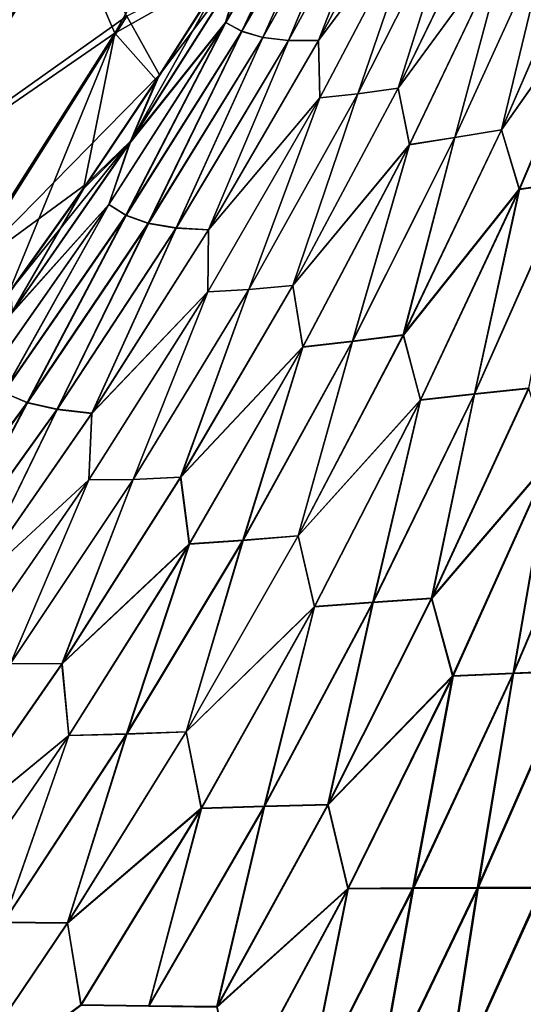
# Model space of a CAD drawing. Header units: metres. Extents: x -2 to 102, y -85 to 102.
# Tile 288 of 343: x 92.55 to 94, y 28.32 to 31.14. Entities that reach past the tile are written whole.
import ezdxf

# ---------------------------------------------------------------- set-up
doc = ezdxf.new("R2010")
doc.units = ezdxf.units.M
doc.layers.add('solid_21064300', color=7, linetype='CONTINUOUS')

msp = doc.modelspace()

# ---------------------------------------------------------------- linework, layer by layer
at = {"layer": 'solid_21064300'}
for points in [[(99.510719, 32.503227, 10.412885), (93.69519, 27.452665, 10.661753), (93.485512, 27.030266, 10.682567)], [(99.356117, 26.661158, 10.700754), (99.510719, 32.503227, 10.412885), (93.485512, 27.030266, 10.682567)], [(99.510719, 32.503227, 10.412885), (93.896652, 27.882322, 10.640581), (93.69519, 27.452665, 10.661753)], [(99.510719, 32.503227, 10.412885), (94.089928, 28.320303, 10.618999), (93.896652, 27.882322, 10.640581)], [(92.824745, 31.103359, -8.180881), (92.690758, 31.414913, -6.839103), (93.252258, 31.867064, -8.181429)], [(93.145111, 31.285412, -8.974718), (92.824745, 31.103359, -8.180881), (93.252258, 31.867064, -8.181429)], [(93.141891, 31.134535, 9.199573), (93.457069, 31.675186, 9.277026), (93.194138, 31.305307, 9.095046)], [(93.188332, 31.109125, 9.325806), (93.457069, 31.675186, 9.277026), (93.141891, 31.134535, 9.199573)], [(93.142326, 31.134018, -9.202325), (93.457504, 31.674793, -9.279503), (93.188713, 31.108702, -9.328344)], [(93.190361, 31.297716, -9.096754), (93.457504, 31.674793, -9.279503), (93.142326, 31.134018, -9.202325)], [(93.188332, 31.109125, 9.325806), (93.50074, 31.654768, 9.392742), (93.457069, 31.675186, 9.277026)], [(93.248505, 31.091484, 9.449016), (93.50074, 31.654768, 9.392742), (93.188332, 31.109125, 9.325806)], [(93.457504, 31.674793, -9.279503), (93.501122, 31.654451, -9.395026), (93.188713, 31.108702, -9.328344)], [(93.188713, 31.108702, -9.328344), (93.501122, 31.654451, -9.395026), (93.248833, 31.091175, -9.451344)], [(93.248505, 31.091484, 9.449016), (93.556702, 31.641914, 9.505615), (93.50074, 31.654768, 9.392742)], [(93.501122, 31.654451, -9.395026), (93.55703, 31.641693, -9.50771), (93.248833, 31.091175, -9.451344)], [(93.322472, 31.08313, 9.568234), (93.556702, 31.641914, 9.505615), (93.248505, 31.091484, 9.449016)], [(93.248833, 31.091175, -9.451344), (93.55703, 31.641693, -9.50771), (93.322746, 31.082952, -9.570354)], [(93.322472, 31.08313, 9.568234), (93.624954, 31.637995, 9.614773), (93.556702, 31.641914, 9.505615)], [(93.408295, 31.082335, 9.682256), (93.624954, 31.637995, 9.614773), (93.322472, 31.08313, 9.568234)], [(93.55703, 31.641693, -9.50771), (93.625229, 31.637888, -9.61668), (93.322746, 31.082952, -9.570354)], [(93.322746, 31.082952, -9.570354), (93.625229, 31.637888, -9.61668), (93.408516, 31.082294, -9.684171)], [(93.408295, 31.082335, 9.682256), (93.703789, 31.641312, 9.719147), (93.624954, 31.637995, 9.614773)], [(93.71315, 31.491205, 9.810463), (93.703789, 31.641312, 9.719147), (93.408295, 31.082335, 9.682256)], [(93.408516, 31.082294, -9.684171), (93.70401, 31.641323, -9.72087), (93.713303, 31.491329, -9.812056)], [(93.625229, 31.637888, -9.61668), (93.70401, 31.641323, -9.72087), (93.408516, 31.082294, -9.684171)], [(93.636452, 30.945976, -9.98212), (93.917854, 31.525774, -9.994382), (93.952896, 31.378366, -10.073626)], [(93.812202, 31.50633, -9.906753), (93.917854, 31.525774, -9.994382), (93.636452, 30.945976, -9.98212)], [(93.636917, 30.945978, 9.98096), (93.918236, 31.525774, 9.993322), (93.812126, 31.506081, 9.90534)], [(93.953018, 31.377882, 10.072518), (93.918236, 31.525774, 9.993322), (93.636917, 30.945978, 9.98096)], [(93.4123, 30.918579, 9.78096), (93.71315, 31.491205, 9.810463), (93.408295, 31.082335, 9.682256)], [(93.408516, 31.082294, -9.684171), (93.713303, 31.491329, -9.812056), (93.412445, 30.918665, -9.782728)], [(93.520622, 30.929695, 9.884737), (93.71315, 31.491205, 9.810463), (93.4123, 30.918579, 9.78096)], [(93.412445, 30.918665, -9.782728), (93.713303, 31.491329, -9.812056), (93.520691, 30.929928, -9.886305)], [(93.520622, 30.929695, 9.884737), (93.812126, 31.506081, 9.90534), (93.71315, 31.491205, 9.810463)], [(93.636917, 30.945978, 9.98096), (93.812126, 31.506081, 9.90534), (93.520622, 30.929695, 9.884737)], [(93.520691, 30.929928, -9.886305), (93.812202, 31.50633, -9.906753), (93.636452, 30.945976, -9.98212)], [(93.713303, 31.491329, -9.812056), (93.812202, 31.50633, -9.906753), (93.520691, 30.929928, -9.886305)], [(92.266991, 30.733053, 6.856649), (92.709839, 31.4415, 6.854973), (92.375092, 31.325672, 5.502025)], [(92.858284, 31.152857, 8.196674), (92.709839, 31.4415, 6.854973), (92.266991, 30.733053, 6.856649)], [(92.37307, 31.326958, -5.485969), (92.690758, 31.414913, -6.839103), (92.244377, 30.70455, -6.840821)], [(92.824745, 31.103359, -8.180881), (92.244377, 30.70455, -6.840821), (92.690758, 31.414913, -6.839103)], [(93.798912, 30.804817, -10.149609), (94.071495, 31.402298, -10.148188), (93.93261, 30.826994, -10.222367)], [(93.952896, 31.378366, -10.073626), (94.071495, 31.402298, -10.148188), (93.798912, 30.804817, -10.149609)], [(93.799164, 30.804193, 10.148562), (94.071724, 31.401709, 10.147243), (93.953018, 31.377882, 10.072518)], [(93.932999, 30.826258, 10.221491), (94.071724, 31.401709, 10.147243), (93.799164, 30.804193, 10.148562)], [(93.93261, 30.826994, -10.222367), (94.193359, 31.427462, -10.214711), (94.245674, 31.272547, -10.277152)], [(94.071495, 31.402298, -10.148188), (94.193359, 31.427462, -10.214711), (93.93261, 30.826994, -10.222367)], [(93.932999, 30.826258, 10.221491), (94.19371, 31.426779, 10.21392), (94.071724, 31.401709, 10.147243)], [(94.246178, 31.271763, 10.276482), (94.19371, 31.426779, 10.21392), (93.932999, 30.826258, 10.221491)], [(93.636452, 30.945976, -9.98212), (93.952896, 31.378366, -10.073626), (93.668785, 30.784122, -10.068026)], [(93.668922, 30.783621, 10.066799), (93.953018, 31.377882, 10.072518), (93.636917, 30.945978, 9.98096)], [(93.668785, 30.784122, -10.068026), (93.952896, 31.378366, -10.073626), (93.798912, 30.804817, -10.149609)], [(93.799164, 30.804193, 10.148562), (93.953018, 31.377882, 10.072518), (93.668922, 30.783621, 10.066799)], [(92.952538, 30.98386, 8.910011), (93.153519, 31.300678, 8.974129), (92.858284, 31.152857, 8.196674)], [(92.866302, 30.786963, -9.006243), (93.145111, 31.285412, -8.974718), (93.190361, 31.297716, -9.096754)], [(92.866302, 30.786963, -9.006243), (93.190361, 31.297716, -9.096754), (93.142326, 31.134018, -9.202325)], [(93.194138, 31.305307, 9.095046), (92.952538, 30.98386, 8.910011), (92.870705, 30.79501, 9.004434)], [(93.141891, 31.134535, 9.199573), (93.194138, 31.305307, 9.095046), (92.870705, 30.79501, 9.004434)], [(93.194138, 31.305307, 9.095046), (93.153519, 31.300678, 8.974129), (92.952538, 30.98386, 8.910011)], [(93.145111, 31.285412, -8.974718), (92.943893, 30.968962, -8.910729), (92.824745, 31.103359, -8.180881)], [(92.866302, 30.786963, -9.006243), (92.943893, 30.968962, -8.910729), (93.145111, 31.285412, -8.974718)], [(93.93261, 30.826994, -10.222367), (94.245674, 31.272547, -10.277152), (93.983742, 30.656343, -10.290185)], [(93.984291, 30.655495, 10.289446), (94.246178, 31.271763, 10.276482), (93.932999, 30.826258, 10.221491)], [(93.983742, 30.656343, -10.290185), (94.245674, 31.272547, -10.277152), (94.125389, 30.677742, -10.346701)], [(94.126106, 30.676807, 10.346112), (94.246178, 31.271763, 10.276482), (93.984291, 30.655495, 10.289446)], [(92.394279, 30.416824, 8.196515), (92.858284, 31.152857, 8.196674), (92.266991, 30.733053, 6.856649)], [(92.952538, 30.98386, 8.910011), (92.858284, 31.152857, 8.196674), (92.394279, 30.416824, 8.196515)], [(92.807175, 30.61269, 9.116367), (93.141891, 31.134535, 9.199573), (92.870705, 30.79501, 9.004434)], [(92.856163, 30.581802, 9.253612), (93.141891, 31.134535, 9.199573), (92.807175, 30.61269, 9.116367)], [(92.807594, 30.61204, -9.11939), (93.142326, 31.134018, -9.202325), (92.856537, 30.581259, -9.256401)], [(92.866302, 30.786963, -9.006243), (93.142326, 31.134018, -9.202325), (92.807594, 30.61204, -9.11939)], [(92.856163, 30.581802, 9.253612), (93.188332, 31.109125, 9.325806), (93.141891, 31.134535, 9.199573)], [(93.142326, 31.134018, -9.202325), (93.188713, 31.108702, -9.328344), (92.856537, 30.581259, -9.256401)], [(92.354164, 30.363735, -8.180787), (92.244377, 30.70455, -6.840821), (92.824745, 31.103359, -8.180881)], [(92.516136, 30.351402, -8.774048), (92.354164, 30.363735, -8.180787), (92.824745, 31.103359, -8.180881)], [(92.734222, 30.65756, -8.843858), (92.516136, 30.351402, -8.774048), (92.824745, 31.103359, -8.180881)], [(92.943893, 30.968962, -8.910729), (92.734222, 30.65756, -8.843858), (92.824745, 31.103359, -8.180881)], [(92.920395, 30.558767, 9.387648), (93.188332, 31.109125, 9.325806), (92.856163, 30.581802, 9.253612)], [(92.856537, 30.581259, -9.256401), (93.188713, 31.108702, -9.328344), (92.920723, 30.558353, -9.390206)], [(92.920395, 30.558767, 9.387648), (93.248505, 31.091484, 9.449016), (93.188332, 31.109125, 9.325806)], [(93.000008, 30.545246, 9.517409), (93.248505, 31.091484, 9.449016), (92.920395, 30.558767, 9.387648)], [(93.188713, 31.108702, -9.328344), (93.248833, 31.091175, -9.451344), (92.920723, 30.558353, -9.390206)], [(92.920723, 30.558353, -9.390206), (93.248833, 31.091175, -9.451344), (93.000282, 30.544983, -9.519739)], [(93.000008, 30.545246, 9.517409), (93.322472, 31.08313, 9.568234), (93.248505, 31.091484, 9.449016)], [(93.248833, 31.091175, -9.451344), (93.322746, 31.082952, -9.570354), (93.000282, 30.544983, -9.519739)], [(93.092804, 30.539516, 9.641546), (93.322472, 31.08313, 9.568234), (93.000008, 30.545246, 9.517409)], [(93.000282, 30.544983, -9.519739), (93.322746, 31.082952, -9.570354), (93.093018, 30.53941, -9.643652)], [(93.092804, 30.539516, 9.641546), (93.408295, 31.082335, 9.682256), (93.322472, 31.08313, 9.568234)], [(93.4123, 30.918579, 9.78096), (93.408295, 31.082335, 9.682256), (93.092804, 30.539516, 9.641546)], [(93.322746, 31.082952, -9.570354), (93.408516, 31.082294, -9.684171), (93.093018, 30.53941, -9.643652)], [(93.093018, 30.53941, -9.643652), (93.408516, 31.082294, -9.684171), (93.412445, 30.918665, -9.782728)], [(92.74308, 30.672066, 8.843007), (92.952538, 30.98386, 8.910011), (92.394279, 30.416824, 8.196515)], [(92.870705, 30.79501, 9.004434), (92.952538, 30.98386, 8.910011), (92.74308, 30.672066, 8.843007)], [(92.866302, 30.786963, -9.006243), (92.734222, 30.65756, -8.843858), (92.943893, 30.968962, -8.910729)], [(93.208511, 30.368626, 9.861095), (93.520622, 30.929695, 9.884737), (93.4123, 30.918579, 9.78096)], [(93.335159, 30.380445, 9.965977), (93.520622, 30.929695, 9.884737), (93.208511, 30.368626, 9.861095)], [(93.208572, 30.368822, -9.862818), (93.520691, 30.929928, -9.886305), (93.334618, 30.380428, -9.967233)], [(93.412445, 30.918665, -9.782728), (93.520691, 30.929928, -9.886305), (93.208572, 30.368822, -9.862818)], [(93.334618, 30.380428, -9.967233), (93.636452, 30.945976, -9.98212), (93.668785, 30.784122, -10.068026)], [(93.520691, 30.929928, -9.886305), (93.636452, 30.945976, -9.98212), (93.334618, 30.380428, -9.967233)], [(93.335159, 30.380445, 9.965977), (93.636917, 30.945978, 9.98096), (93.520622, 30.929695, 9.884737)], [(93.668922, 30.783621, 10.066799), (93.636917, 30.945978, 9.98096), (93.335159, 30.380445, 9.965977)], [(93.090736, 30.362276, 9.747978), (93.4123, 30.918579, 9.78096), (93.092804, 30.539516, 9.641546)], [(93.208511, 30.368626, 9.861095), (93.4123, 30.918579, 9.78096), (93.090736, 30.362276, 9.747978)], [(93.090881, 30.362307, -9.749921), (93.412445, 30.918665, -9.782728), (93.208572, 30.368822, -9.862818)], [(93.093018, 30.53941, -9.643652), (93.412445, 30.918665, -9.782728), (93.090881, 30.362307, -9.749921)], [(93.651329, 30.23842, -10.228402), (93.93261, 30.826994, -10.222367), (93.983742, 30.656343, -10.290185)], [(93.798912, 30.804817, -10.149609), (93.93261, 30.826994, -10.222367), (93.651329, 30.23842, -10.228402)], [(93.651749, 30.237652, 10.227442), (93.932999, 30.826258, 10.221491), (93.799164, 30.804193, 10.148562)], [(93.984291, 30.655495, 10.289446), (93.932999, 30.826258, 10.221491), (93.651749, 30.237652, 10.227442)], [(92.52462, 30.295065, -8.910055), (92.734222, 30.65756, -8.843858), (92.866302, 30.786963, -9.006243)], [(92.52462, 30.295065, -8.910055), (92.866302, 30.786963, -9.006243), (92.807594, 30.61204, -9.11939)], [(92.870705, 30.79501, 9.004434), (92.74308, 30.672066, 8.843007), (92.525169, 30.365482, 8.773058)], [(92.870705, 30.79501, 9.004434), (92.525169, 30.365482, 8.773058), (92.529694, 30.303526, 8.90816)], [(92.807175, 30.61269, 9.116367), (92.870705, 30.79501, 9.004434), (92.529694, 30.303526, 8.90816)], [(93.334618, 30.380428, -9.967233), (93.668785, 30.784122, -10.068026), (93.363564, 30.204048, -10.060103)], [(93.363716, 30.20355, 10.058756), (93.668922, 30.783621, 10.066799), (93.335159, 30.380445, 9.965977)], [(93.363564, 30.204048, -10.060103), (93.668785, 30.784122, -10.068026), (93.505486, 30.220366, -10.149076)], [(93.50576, 30.219727, 10.147927), (93.668922, 30.783621, 10.066799), (93.363716, 30.20355, 10.058756)], [(93.505486, 30.220366, -10.149076), (93.798912, 30.804817, -10.149609), (93.651329, 30.23842, -10.228402)], [(93.668785, 30.784122, -10.068026), (93.798912, 30.804817, -10.149609), (93.505486, 30.220366, -10.149076)], [(93.50576, 30.219727, 10.147927), (93.799164, 30.804193, 10.148562), (93.668922, 30.783621, 10.066799)], [(93.651749, 30.237652, 10.227442), (93.799164, 30.804193, 10.148562), (93.50576, 30.219727, 10.147927)], [(92.525169, 30.365482, 8.773058), (92.74308, 30.672066, 8.843007), (92.394279, 30.416824, 8.196515)], [(93.855133, 30.069014, -10.36351), (94.125389, 30.677742, -10.346701), (94.010452, 30.085739, -10.415231)], [(93.983742, 30.656343, -10.290185), (94.125389, 30.677742, -10.346701), (93.855133, 30.069014, -10.36351)], [(93.855911, 30.068018, 10.362866), (94.126106, 30.676807, 10.346112), (93.984291, 30.655495, 10.289446)], [(94.011414, 30.084654, 10.414741), (94.126106, 30.676807, 10.346112), (93.855911, 30.068018, 10.362866)], [(92.52462, 30.295065, -8.910055), (92.516136, 30.351402, -8.774048), (92.734222, 30.65756, -8.843858)], [(93.651329, 30.23842, -10.228402), (93.983742, 30.656343, -10.290185), (93.700592, 30.051802, -10.301836)], [(93.701195, 30.050907, 10.301025), (93.984291, 30.655495, 10.289446), (93.651749, 30.237652, 10.227442)], [(93.700592, 30.051802, -10.301836), (93.983742, 30.656343, -10.290185), (93.855133, 30.069014, -10.36351)], [(93.855911, 30.068018, 10.362866), (93.984291, 30.655495, 10.289446), (93.701195, 30.050907, 10.301025)], [(92.454124, 30.110355, 9.027822), (92.807175, 30.61269, 9.116367), (92.529694, 30.303526, 8.90816)], [(92.505386, 30.073536, 9.176524), (92.807175, 30.61269, 9.116367), (92.454124, 30.110355, 9.027822)], [(92.454514, 30.109564, -9.031104), (92.807594, 30.61204, -9.11939), (92.505737, 30.072861, -9.179554)], [(92.52462, 30.295065, -8.910055), (92.807594, 30.61204, -9.11939), (92.454514, 30.109564, -9.031104)], [(92.505386, 30.073536, 9.176524), (92.856163, 30.581802, 9.253612), (92.807175, 30.61269, 9.116367)], [(92.807594, 30.61204, -9.11939), (92.856537, 30.581259, -9.256401), (92.505737, 30.072861, -9.179554)], [(92.573463, 30.044525, 9.32183), (92.856163, 30.581802, 9.253612), (92.505386, 30.073536, 9.176524)], [(92.573463, 30.044525, 9.32183), (92.920395, 30.558767, 9.387648), (92.856163, 30.581802, 9.253612)], [(92.505737, 30.072861, -9.179554), (92.856537, 30.581259, -9.256401), (92.573769, 30.043997, -9.324611)], [(92.658546, 30.025137, 9.462572), (92.920395, 30.558767, 9.387648), (92.573463, 30.044525, 9.32183)], [(92.856537, 30.581259, -9.256401), (92.920723, 30.558353, -9.390206), (92.573769, 30.043997, -9.324611)], [(92.573769, 30.043997, -9.324611), (92.920723, 30.558353, -9.390206), (92.658806, 30.024773, -9.465106)], [(92.658546, 30.025137, 9.462572), (93.000008, 30.545246, 9.517409), (92.920395, 30.558767, 9.387648)], [(92.920723, 30.558353, -9.390206), (93.000282, 30.544983, -9.519739), (92.658806, 30.024773, -9.465106)], [(92.758217, 30.013668, 9.59725), (93.000008, 30.545246, 9.517409), (92.658546, 30.025137, 9.462572)], [(92.658806, 30.024773, -9.465106), (93.000282, 30.544983, -9.519739), (92.75843, 30.013475, -9.599543)], [(92.758217, 30.013668, 9.59725), (93.092804, 30.539516, 9.641546), (93.000008, 30.545246, 9.517409)], [(93.090736, 30.362276, 9.747978), (93.092804, 30.539516, 9.641546), (92.758217, 30.013668, 9.59725)], [(93.000282, 30.544983, -9.519739), (93.093018, 30.53941, -9.643652), (92.75843, 30.013475, -9.599543)], [(92.75843, 30.013475, -9.599543), (93.093018, 30.53941, -9.643652), (93.090881, 30.362307, -9.749921)], [(92.749344, 29.823154, 9.711722), (93.090736, 30.362276, 9.747978), (92.758217, 30.013668, 9.59725)], [(92.876564, 29.823736, 9.83458), (93.090736, 30.362276, 9.747978), (92.749344, 29.823154, 9.711722)], [(92.749481, 29.823112, -9.713835), (93.090881, 30.362307, -9.749921), (92.876625, 29.823877, -9.836455)], [(92.75843, 30.013475, -9.599543), (93.090881, 30.362307, -9.749921), (92.749481, 29.823112, -9.713835)], [(92.876564, 29.823736, 9.83458), (93.208511, 30.368626, 9.861095), (93.090736, 30.362276, 9.747978)], [(93.013634, 29.830038, 9.948503), (93.208511, 30.368626, 9.861095), (92.876564, 29.823736, 9.83458)], [(92.876625, 29.823877, -9.836455), (93.208572, 30.368822, -9.862818), (93.013016, 29.829992, -9.949849)], [(93.090881, 30.362307, -9.749921), (93.208572, 30.368822, -9.862818), (92.876625, 29.823877, -9.836455)], [(93.013016, 29.829992, -9.949849), (93.334618, 30.380428, -9.967233), (93.363564, 30.204048, -10.060103)], [(93.208572, 30.368822, -9.862818), (93.334618, 30.380428, -9.967233), (93.013016, 29.829992, -9.949849)], [(93.013634, 29.830038, 9.948503), (93.335159, 30.380445, 9.965977), (93.208511, 30.368626, 9.861095)], [(93.363716, 30.20355, 10.058756), (93.335159, 30.380445, 9.965977), (93.013634, 29.830038, 9.948503)], [(93.191711, 29.649836, -10.146661), (93.505486, 30.220366, -10.149076), (93.349884, 29.662613, -10.232866)], [(93.363564, 30.204048, -10.060103), (93.505486, 30.220366, -10.149076), (93.191711, 29.649836, -10.146661)], [(93.192001, 29.649199, 10.145411), (93.50576, 30.219727, 10.147927), (93.363716, 30.20355, 10.058756)], [(93.350327, 29.661829, 10.23182), (93.50576, 30.219727, 10.147927), (93.192001, 29.649199, 10.145411)], [(93.349884, 29.662613, -10.232866), (93.651329, 30.23842, -10.228402), (93.700592, 30.051802, -10.301836)], [(93.505486, 30.220366, -10.149076), (93.651329, 30.23842, -10.228402), (93.349884, 29.662613, -10.232866)], [(93.350327, 29.661829, 10.23182), (93.651749, 30.237652, 10.227442), (93.50576, 30.219727, 10.147927)], [(93.701195, 30.050907, 10.301025), (93.651749, 30.237652, 10.227442), (93.350327, 29.661829, 10.23182)], [(93.013016, 29.829992, -9.949849), (93.363564, 30.204048, -10.060103), (93.037857, 29.639044, -10.049962)], [(93.038017, 29.638571, 10.048497), (93.363716, 30.20355, 10.058756), (93.013634, 29.830038, 9.948503)], [(93.037857, 29.639044, -10.049962), (93.363564, 30.204048, -10.060103), (93.191711, 29.649836, -10.146661)], [(93.192001, 29.649199, 10.145411), (93.363716, 30.20355, 10.058756), (93.038017, 29.638571, 10.048497)], [(92.208786, 29.549416, 9.251864), (92.573463, 30.044525, 9.32183), (92.505386, 30.073536, 9.176524)], [(93.732704, 29.483225, -10.435495), (94.010452, 30.085739, -10.415231), (94.072617, 29.881205, -10.465831)], [(93.855133, 30.069014, -10.36351), (94.010452, 30.085739, -10.415231), (93.732704, 29.483225, -10.435495)], [(93.733719, 29.482079, 10.434962), (94.011414, 30.084654, 10.414741), (93.855911, 30.068018, 10.362866)], [(94.073807, 29.880018, 10.465468), (94.011414, 30.084654, 10.414741), (93.733719, 29.482079, 10.434962)], [(92.505737, 30.072861, -9.179554), (92.573769, 30.043997, -9.324611), (92.209068, 29.548765, -9.254861)], [(93.349884, 29.662613, -10.232866), (93.700592, 30.051802, -10.301836), (93.396538, 29.459826, -10.312134)], [(93.397163, 29.458902, 10.311252), (93.701195, 30.050907, 10.301025), (93.350327, 29.661829, 10.23182)], [(93.396538, 29.459826, -10.312134), (93.700592, 30.051802, -10.301836), (93.564209, 29.471661, -10.379222)], [(93.565018, 29.470619, 10.378522), (93.701195, 30.050907, 10.301025), (93.397163, 29.458902, 10.311252)], [(93.564209, 29.471661, -10.379222), (93.855133, 30.069014, -10.36351), (93.732704, 29.483225, -10.435495)], [(93.700592, 30.051802, -10.301836), (93.855133, 30.069014, -10.36351), (93.564209, 29.471661, -10.379222)], [(93.565018, 29.470619, 10.378522), (93.855911, 30.068018, 10.362866), (93.701195, 30.050907, 10.301025)], [(93.733719, 29.482079, 10.434962), (93.855911, 30.068018, 10.362866), (93.565018, 29.470619, 10.378522)], [(92.29911, 29.523487, 9.403982), (92.573463, 30.044525, 9.32183), (92.208786, 29.549416, 9.251864)], [(92.209068, 29.548765, -9.254861), (92.573769, 30.043997, -9.324611), (92.299355, 29.523012, -9.406714)], [(92.29911, 29.523487, 9.403982), (92.658546, 30.025137, 9.462572), (92.573463, 30.044525, 9.32183)], [(92.405472, 29.505499, 9.549589), (92.658546, 30.025137, 9.462572), (92.29911, 29.523487, 9.403982)], [(92.573769, 30.043997, -9.324611), (92.658806, 30.024773, -9.465106), (92.299355, 29.523012, -9.406714)], [(92.299355, 29.523012, -9.406714), (92.658806, 30.024773, -9.465106), (92.40567, 29.505211, -9.552061)], [(92.405472, 29.505499, 9.549589), (92.758217, 30.013668, 9.59725), (92.658546, 30.025137, 9.462572)], [(92.658806, 30.024773, -9.465106), (92.75843, 30.013475, -9.599543), (92.40567, 29.505211, -9.552061)], [(92.749344, 29.823154, 9.711722), (92.758217, 30.013668, 9.59725), (92.405472, 29.505499, 9.549589)], [(92.40567, 29.505211, -9.552061), (92.75843, 30.013475, -9.599543), (92.749481, 29.823112, -9.713835)], [(93.732704, 29.483225, -10.435495), (94.072617, 29.881205, -10.465831), (93.792931, 29.260584, -10.490203)], [(93.794189, 29.259325, 10.48981), (94.073807, 29.880018, 10.465468), (93.733719, 29.482079, 10.434962)], [(93.792931, 29.260584, -10.490203), (94.072617, 29.881205, -10.465831), (93.966026, 29.268606, -10.526381)], [(93.967522, 29.267269, 10.526128), (94.073807, 29.880018, 10.465468), (93.794189, 29.259325, 10.48981)], [(93.966026, 29.268606, -10.526381), (94.23217, 29.894537, -10.498981), (94.137909, 29.275829, -10.551837)], [(94.072617, 29.881205, -10.465831), (94.23217, 29.894537, -10.498981), (93.966026, 29.268606, -10.526381)], [(93.967522, 29.267269, 10.526128), (94.233582, 29.893288, 10.498748), (94.073807, 29.880018, 10.465468)], [(94.139648, 29.274427, 10.551709), (94.233582, 29.893288, 10.498748), (93.967522, 29.267269, 10.526128)], [(92.38903, 29.30197, 9.672386), (92.749344, 29.823154, 9.711722), (92.405472, 29.505499, 9.549589)], [(92.525597, 29.295799, 9.80535), (92.749344, 29.823154, 9.711722), (92.38903, 29.30197, 9.672386)], [(92.38916, 29.30184, -9.674664), (92.749481, 29.823112, -9.713835), (92.52565, 29.29587, -9.807373)], [(92.40567, 29.505211, -9.552061), (92.749481, 29.823112, -9.713835), (92.38916, 29.30184, -9.674664)], [(92.525597, 29.295799, 9.80535), (92.876564, 29.823736, 9.83458), (92.749344, 29.823154, 9.711722)], [(92.673035, 29.295536, 9.928661), (92.876564, 29.823736, 9.83458), (92.525597, 29.295799, 9.80535)], [(92.52565, 29.29587, -9.807373), (92.876625, 29.823877, -9.836455), (92.672348, 29.295458, -9.930092)], [(92.749481, 29.823112, -9.713835), (92.876625, 29.823877, -9.836455), (92.52565, 29.29587, -9.807373)], [(92.672348, 29.295458, -9.930092), (93.013016, 29.829992, -9.949849), (93.037857, 29.639044, -10.049962)], [(92.876625, 29.823877, -9.836455), (93.013016, 29.829992, -9.949849), (92.672348, 29.295458, -9.930092)], [(92.673035, 29.295536, 9.928661), (93.013634, 29.830038, 9.948503), (92.876564, 29.823736, 9.83458)], [(93.038017, 29.638571, 10.048497), (93.013634, 29.830038, 9.948503), (92.673035, 29.295536, 9.928661)], [(92.858124, 29.094049, -10.142436), (93.191711, 29.649836, -10.146661), (93.028702, 29.100395, -10.235804)], [(93.037857, 29.639044, -10.049962), (93.191711, 29.649836, -10.146661), (92.858124, 29.094049, -10.142436)], [(93.028702, 29.100395, -10.235804), (93.349884, 29.662613, -10.232866), (93.396538, 29.459826, -10.312134)], [(93.191711, 29.649836, -10.146661), (93.349884, 29.662613, -10.232866), (93.028702, 29.100395, -10.235804)], [(93.029152, 29.099613, 10.234674), (93.350327, 29.661829, 10.23182), (93.192001, 29.649199, 10.145411)], [(93.397163, 29.458902, 10.311252), (93.350327, 29.661829, 10.23182), (93.029152, 29.099613, 10.234674)], [(92.672348, 29.295458, -9.930092), (93.037857, 29.639044, -10.049962), (92.692314, 29.089939, -10.037703)], [(92.692474, 29.089508, 10.036119), (93.038017, 29.638571, 10.048497), (92.673035, 29.295536, 9.928661)], [(92.692314, 29.089939, -10.037703), (93.037857, 29.639044, -10.049962), (92.858124, 29.094049, -10.142436)], [(92.858414, 29.093435, 10.141086), (93.038017, 29.638571, 10.048497), (92.692474, 29.089508, 10.036119)], [(92.858414, 29.093435, 10.141086), (93.192001, 29.649199, 10.145411), (93.038017, 29.638571, 10.048497)], [(93.029152, 29.099613, 10.234674), (93.192001, 29.649199, 10.145411), (92.858414, 29.093435, 10.141086)], [(93.434685, 28.891752, -10.454879), (93.732704, 29.483225, -10.435495), (93.792931, 29.260584, -10.490203)], [(93.564209, 29.471661, -10.379222), (93.732704, 29.483225, -10.435495), (93.434685, 28.891752, -10.454879)], [(93.43573, 28.89056, 10.454302), (93.733719, 29.482079, 10.434962), (93.565018, 29.470619, 10.378522)], [(93.794189, 29.259325, 10.48981), (93.733719, 29.482079, 10.434962), (93.43573, 28.89056, 10.454302)], [(93.028702, 29.100395, -10.235804), (93.396538, 29.459826, -10.312134), (93.07193, 28.881273, -10.321104)], [(93.072563, 28.880344, 10.32015), (93.397163, 29.458902, 10.311252), (93.029152, 29.099613, 10.234674)], [(93.07193, 28.881273, -10.321104), (93.396538, 29.459826, -10.312134), (93.252846, 28.88653, -10.393844)], [(93.253685, 28.88546, 10.393086), (93.397163, 29.458902, 10.311252), (93.072563, 28.880344, 10.32015)], [(93.252846, 28.88653, -10.393844), (93.564209, 29.471661, -10.379222), (93.434685, 28.891752, -10.454879)], [(93.396538, 29.459826, -10.312134), (93.564209, 29.471661, -10.379222), (93.252846, 28.88653, -10.393844)], [(93.253685, 28.88546, 10.393086), (93.565018, 29.470619, 10.378522), (93.397163, 29.458902, 10.311252)], [(93.43573, 28.89056, 10.454302), (93.565018, 29.470619, 10.378522), (93.253685, 28.88546, 10.393086)], [(92.52565, 29.29587, -9.807373), (92.672348, 29.295458, -9.930092), (92.313347, 28.777525, -9.908077)], [(92.313347, 28.777525, -9.908077), (92.672348, 29.295458, -9.930092), (92.692314, 29.089939, -10.037703)], [(92.314117, 28.777655, 9.906567), (92.673035, 29.295536, 9.928661), (92.525597, 29.295799, 9.80535)], [(92.692474, 29.089508, 10.036119), (92.673035, 29.295536, 9.928661), (92.314117, 28.777655, 9.906567)], [(93.434685, 28.891752, -10.454879), (93.792931, 29.260584, -10.490203), (93.492058, 28.650728, -10.513827)], [(93.493355, 28.649412, 10.513401), (93.794189, 29.259325, 10.48981), (93.43573, 28.89056, 10.454302)], [(93.492058, 28.650728, -10.513827), (93.792931, 29.260584, -10.490203), (93.678879, 28.652246, -10.553187)], [(93.68042, 28.650837, 10.552914), (93.794189, 29.259325, 10.48981), (93.493355, 28.649412, 10.513401)], [(93.678879, 28.652246, -10.553187), (93.966026, 29.268606, -10.526381), (93.864395, 28.653219, -10.580961)], [(93.792931, 29.260584, -10.490203), (93.966026, 29.268606, -10.526381), (93.678879, 28.652246, -10.553187)], [(93.68042, 28.650837, 10.552914), (93.967522, 29.267269, 10.526128), (93.794189, 29.259325, 10.48981)], [(93.866196, 28.651728, 10.580823), (93.967522, 29.267269, 10.526128), (93.68042, 28.650837, 10.552914)], [(93.864395, 28.653219, -10.580961), (94.137909, 29.275829, -10.551837), (94.04805, 28.653675, -10.59735)], [(93.966026, 29.268606, -10.526381), (94.137909, 29.275829, -10.551837), (93.864395, 28.653219, -10.580961)], [(93.866196, 28.651728, 10.580823), (94.139648, 29.274427, 10.551709), (93.967522, 29.267269, 10.526128)], [(94.050117, 28.652109, 10.597331), (94.139648, 29.274427, 10.551709), (93.866196, 28.651728, 10.580823)], [(92.313347, 28.777525, -9.908077), (92.692314, 29.089939, -10.037703), (92.327652, 28.557487, -10.023412)], [(92.327805, 28.557121, 10.021713), (92.692474, 29.089508, 10.036119), (92.314117, 28.777655, 9.906567)], [(92.327652, 28.557487, -10.023412), (92.692314, 29.089939, -10.037703), (92.505318, 28.553774, -10.136467)], [(92.505608, 28.553205, 10.135015), (92.692474, 29.089508, 10.036119), (92.327805, 28.557121, 10.021713)], [(92.505318, 28.553774, -10.136467), (92.858124, 29.094049, -10.142436), (92.688263, 28.552526, -10.237259)], [(92.692314, 29.089939, -10.037703), (92.858124, 29.094049, -10.142436), (92.505318, 28.553774, -10.136467)], [(92.505608, 28.553205, 10.135015), (92.858414, 29.093435, 10.141086), (92.692474, 29.089508, 10.036119)], [(92.688713, 28.551775, 10.236043), (92.858414, 29.093435, 10.141086), (92.505608, 28.553205, 10.135015)], [(92.688263, 28.552526, -10.237259), (93.028702, 29.100395, -10.235804), (93.07193, 28.881273, -10.321104)], [(92.858124, 29.094049, -10.142436), (93.028702, 29.100395, -10.235804), (92.688263, 28.552526, -10.237259)], [(92.688713, 28.551775, 10.236043), (93.029152, 29.099613, 10.234674), (92.858414, 29.093435, 10.141086)], [(93.072563, 28.880344, 10.32015), (93.029152, 29.099613, 10.234674), (92.688713, 28.551775, 10.236043)], [(93.116585, 28.312117, -10.473372), (93.434685, 28.891752, -10.454879), (93.492058, 28.650728, -10.513827)], [(93.252846, 28.88653, -10.393844), (93.434685, 28.891752, -10.454879), (93.116585, 28.312117, -10.473372)], [(93.117645, 28.310904, 10.472751), (93.43573, 28.89056, 10.454302), (93.253685, 28.88546, 10.393086)], [(93.493355, 28.649412, 10.513401), (93.43573, 28.89056, 10.454302), (93.117645, 28.310904, 10.472751)], [(92.688263, 28.552526, -10.237259), (93.07193, 28.881273, -10.321104), (92.727196, 28.316965, -10.32877)], [(92.727821, 28.316051, 10.327744), (93.072563, 28.880344, 10.32015), (92.688713, 28.551775, 10.236043)], [(92.727196, 28.316965, -10.32877), (93.07193, 28.881273, -10.321104), (92.921371, 28.314428, -10.407381)], [(92.922203, 28.313358, 10.406566), (93.072563, 28.880344, 10.32015), (92.727821, 28.316051, 10.327744)], [(92.921371, 28.314428, -10.407381), (93.252846, 28.88653, -10.393844), (93.116585, 28.312117, -10.473372)], [(93.07193, 28.881273, -10.321104), (93.252846, 28.88653, -10.393844), (92.921371, 28.314428, -10.407381)], [(92.922203, 28.313358, 10.406566), (93.253685, 28.88546, 10.393086), (93.072563, 28.880344, 10.32015)], [(93.117645, 28.310904, 10.472751), (93.253685, 28.88546, 10.393086), (92.922203, 28.313358, 10.406566)], [(93.116585, 28.312117, -10.473372), (93.492058, 28.650728, -10.513827), (93.17012, 28.05249, -10.53668)], [(93.171425, 28.051142, 10.536221), (93.493355, 28.649412, 10.513401), (93.117645, 28.310904, 10.472751)], [(93.17012, 28.05249, -10.53668), (93.492058, 28.650728, -10.513827), (93.370735, 28.046291, -10.57937)], [(93.372307, 28.044828, 10.579074), (93.493355, 28.649412, 10.513401), (93.171425, 28.051142, 10.536221)], [(93.370735, 28.046291, -10.57937), (93.678879, 28.652246, -10.553187), (93.569977, 28.039833, -10.609583)], [(93.492058, 28.650728, -10.513827), (93.678879, 28.652246, -10.553187), (93.370735, 28.046291, -10.57937)], [(93.372307, 28.044828, 10.579074), (93.68042, 28.650837, 10.552914), (93.493355, 28.649412, 10.513401)], [(93.571823, 28.038271, 10.609432), (93.68042, 28.650837, 10.552914), (93.372307, 28.044828, 10.579074)], [(93.569977, 28.039833, -10.609583), (93.864395, 28.653219, -10.580961), (93.76725, 28.03315, -10.627541)], [(93.678879, 28.652246, -10.553187), (93.864395, 28.653219, -10.580961), (93.569977, 28.039833, -10.609583)], [(93.571823, 28.038271, 10.609432), (93.866196, 28.651728, 10.580823), (93.68042, 28.650837, 10.552914)], [(93.769379, 28.031494, 10.627519), (93.866196, 28.651728, 10.580823), (93.571823, 28.038271, 10.609432)], [(93.76725, 28.03315, -10.627541), (94.04805, 28.653675, -10.59735), (94.00676, 28.139259, -10.62792)], [(93.864395, 28.653219, -10.580961), (94.04805, 28.653675, -10.59735), (93.76725, 28.03315, -10.627541)], [(93.769379, 28.031494, 10.627519), (94.089928, 28.320303, 10.618999), (94.050117, 28.652109, 10.597331)], [(93.769379, 28.031494, 10.627519), (94.050117, 28.652109, 10.597331), (93.866196, 28.651728, 10.580823)], [(92.505318, 28.553774, -10.136467), (92.688263, 28.552526, -10.237259), (92.329109, 28.019773, -10.237257)], [(92.329109, 28.019773, -10.237257), (92.688263, 28.552526, -10.237259), (92.727196, 28.316965, -10.32877)], [(92.329544, 28.019054, 10.235962), (92.688713, 28.551775, 10.236043), (92.505608, 28.553205, 10.135015)], [(92.727821, 28.316051, 10.327744), (92.688713, 28.551775, 10.236043), (92.329544, 28.019054, 10.235962)], [(93.769379, 28.031494, 10.627519), (93.896652, 27.882322, 10.640581), (94.089928, 28.320303, 10.618999)]]:
    msp.add_3dface(points, dxfattribs=at)

doc.saveas('drawing.dxf')
